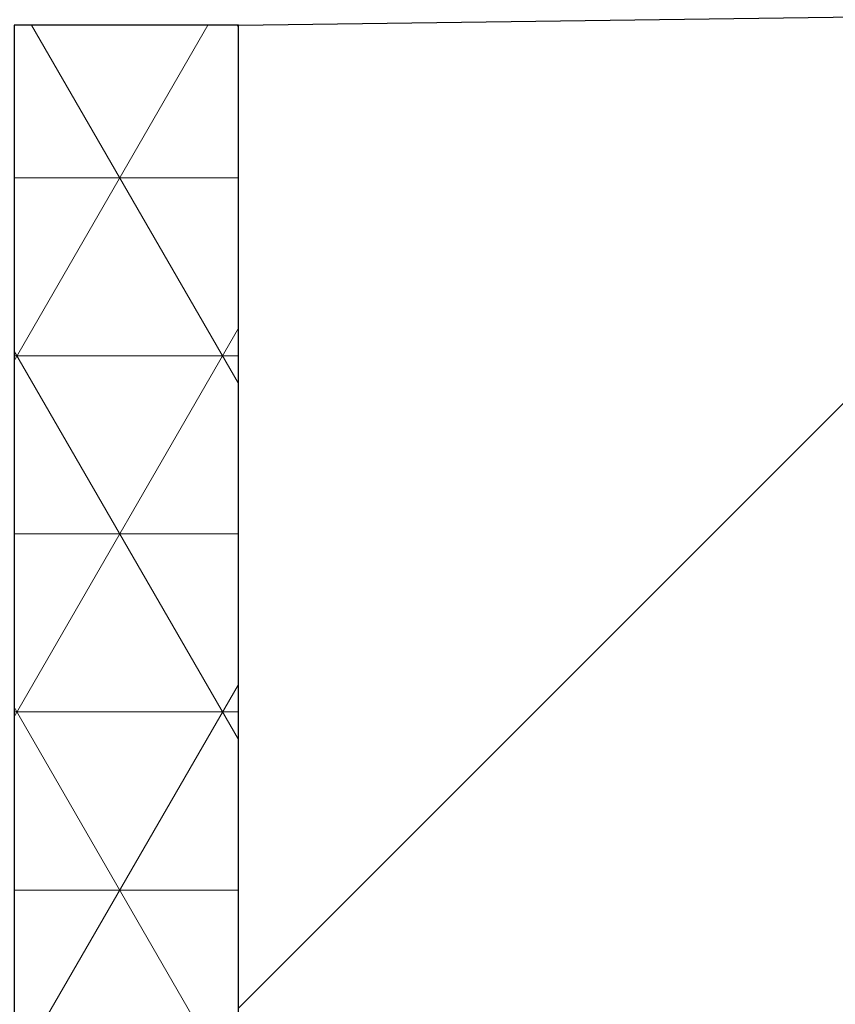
# Model space of a CAD drawing. Header units: millimetres. Extents: x -14064 to 10606674, y -83552 to 74051.
# Tile 641 of 656: x -6904 to -6759, y 34712 to 34888. Entities that reach past the tile are written whole.
import ezdxf

# ---------------------------------------------------------------- set-up
doc = ezdxf.new("R2010")
doc.units = ezdxf.units.MM

msp = doc.modelspace()

# ---------------------------------------------------------------- hatches: boundary and pattern name
at = {"lineweight": 13}
h = msp.add_hatch(dxfattribs=at)
h.set_pattern_fill('ANSI33', color=256, scale=50, style=0)
h.set_pattern_definition([(45, (-267.94, 0), (-224.5064, 224.5064), []), (45, (-43.43, 0), (-224.5064, 224.5064), [158.75, -79.375])])
h.paths.add_polyline_path([(353.59703, 34762.01446), (253.59703, 34762.01446), (253.59703, 34772.01446), (353.59703, 34772.01446), (353.59703, 34965.01446), (-1140.40297, 34965.01446), (-6865.40297, 34887.01446), (-6865.40297, 34553.01446), (-6795.40297, 34555.01446), (-6635.40297, 34553.01446), (-6561.80297, 34553.01446), (-6561.80297, 34543.01446), (-6515.40297, 34543.01446), (253.59703, 34543.01446), (253.59703, 34547.01446), (353.59703, 34547.01446)])
at = {"lineweight": 5}
h = msp.add_hatch(dxfattribs=at)
h.set_pattern_fill('NET3', color=0, scale=10)
h.set_pattern_definition([(0, (-32329.846, 73086.792), (0, 31.75), []), (60, (-32329.846, 73086.792), (-27.496307, 15.875), []), (120, (-32329.846, 73086.792), (-27.496307, -15.875), [])])
h.paths.add_polyline_path([(-6865.40297, 34887.01446), (-6905.40297, 34887.01446), (-6905.40297, 27106.642), (-6865.40297, 27106.642)])

# ---------------------------------------------------------------- linework, layer by layer
msp.add_line((-6865.40297, 34887.01446), (-1140.40297, 34965.01446))
msp.add_lwpolyline([(-6865.40297, 34887.01446), (-6905.40297, 34887.01446), (-6905.40297, 27106.642), (-6865.40297, 27106.642)], close=True)

doc.saveas('drawing.dxf')
